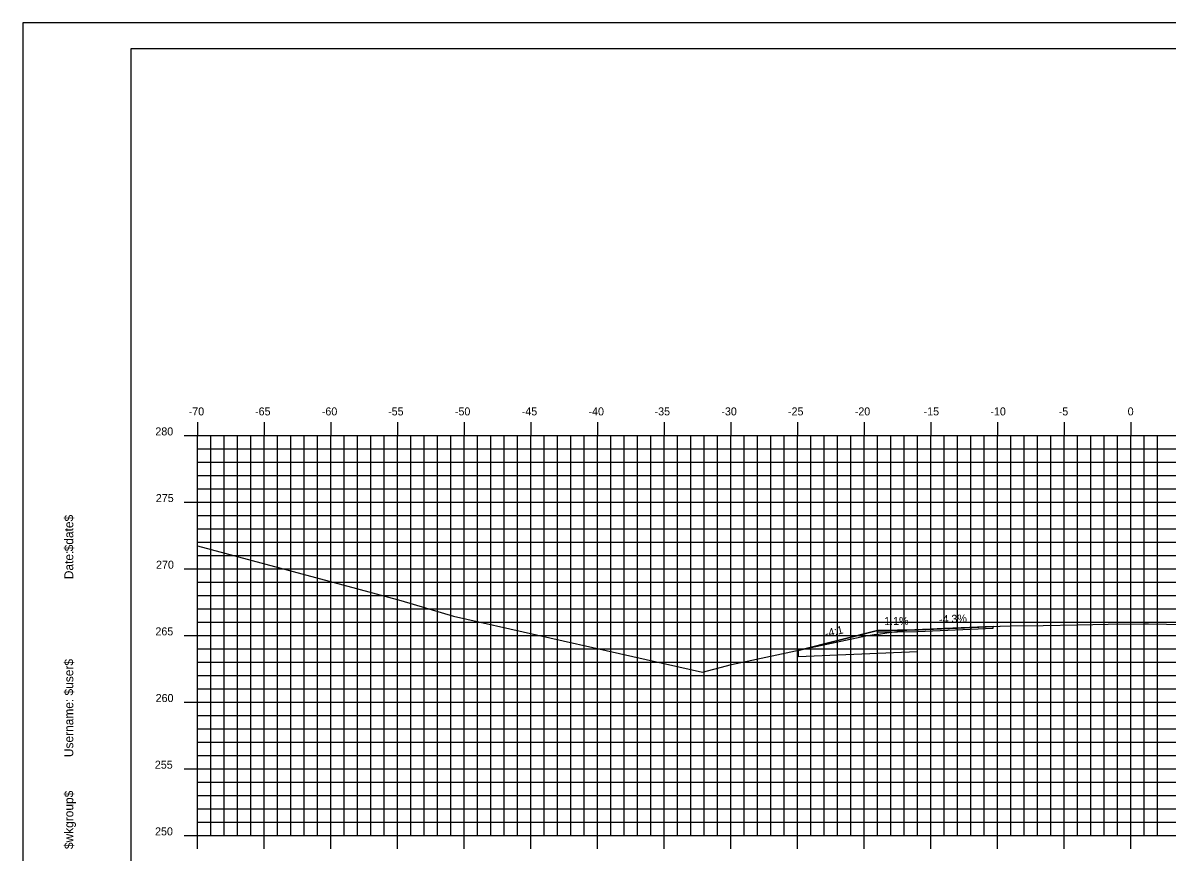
# Model space of a CAD drawing. Extents: x 1168600 to 1177589, y 610178 to 611246.
# Drawn here: x 1175989.3 to 1176075.1, y 610948.3 to 611010.5 of the extents above; entities that cross this region are included whole.
import ezdxf

# ---------------------------------------------------------------- set-up
doc = ezdxf.new("R2010")
doc.units = 0
for name, color, linetype in [('_Construction', 7, 'Continuous'), ('_Station Equation', 7, 'Continuous'), ('ANNOTATION', 7, 'Continuous'), ('D_Roadway_Edge_TW', 7, 'Continuous'), ('D_Roadway_SubGrade', 7, 'Continuous'), ('D_Slope_Direction', 7, 'Continuous'), ('D_Text_Standard', 7, 'Continuous'), ('H_V ANNOTATION', 7, 'Continuous'), ('MAJOR', 7, 'Continuous'), ('MATCH LINES', 7, 'Continuous'), ('MINOR', 7, 'Continuous')]:
    doc.layers.add(name, color=color, linetype=linetype)

msp = doc.modelspace()

# ---------------------------------------------------------------- linework, layer by layer
at = {"layer": '_Construction'}
for p, q in [((1176157.42, 611008.596), (1175997.42, 611008.596)), ((1175997.42, 611008.596), (1175997.42, 610903.596)), ((1176053.42, 610964.962), (1176047.464, 610963.473))]:
    msp.add_line(p, q, dxfattribs=at)
msp.add_lwpolyline([(1175989.326, 610900.537), (1176159.326, 610900.537), (1176159.326, 611010.537), (1175989.326, 611010.537)], close=True, dxfattribs=at)
at = {"layer": '_Station Equation'}
for points in [[(1176002.419, 610971.31), (1176014.339, 610968.113), (1176017.662, 610967.221), (1176021.619, 610966.027), (1176040.289, 610961.832), (1176042.481, 610962.406), (1176052.534, 610964.558), (1176053.179, 610964.651), (1176053.497, 610964.689), (1176054.115, 610964.779), (1176055.62, 610964.985), (1176057.358, 610965.082), (1176058.41, 610965.142), (1176060.98, 610965.228), (1176063.412, 610965.309), (1176065.849, 610965.349), (1176068.414, 610965.395), (1176070.717, 610965.43), (1176073.416, 610965.467), (1176073.588, 610965.468), (1176073.75, 610965.469), (1176076.432, 610965.404)], [(1176002.419, 610971.31), (1176014.339, 610968.113), (1176017.662, 610967.221), (1176021.619, 610966.027), (1176040.289, 610961.832), (1176042.481, 610962.406), (1176052.534, 610964.558), (1176053.178, 610964.651), (1176053.497, 610964.689), (1176054.114, 610964.779), (1176055.62, 610964.985), (1176057.358, 610965.082), (1176058.41, 610965.142), (1176060.979, 610965.228), (1176063.412, 610965.309), (1176065.848, 610965.349), (1176068.414, 610965.395), (1176070.716, 610965.43), (1176073.416, 610965.467), (1176073.588, 610965.468), (1176073.75, 610965.469), (1176076.433, 610965.404)]]:
    msp.add_lwpolyline(points, dxfattribs=at)
at = {"layer": 'D_Roadway_Edge_TW'}
msp.add_lwpolyline([(1176062.086, 610965.265), (1176055.62, 610964.985), (1176056.419, 610965.02), (1176053.42, 610964.962), (1176053.42, 610964.837), (1176056.419, 610964.895), (1176062.086, 610965.14)], close=True, dxfattribs=at)
msp.add_lwpolyline([(1176062.086, 610965.265), (1176055.62, 610964.985), (1176056.419, 610965.02), (1176053.42, 610964.962), (1176053.42, 610964.837), (1176056.419, 610964.895), (1176062.086, 610965.14)], close=True, dxfattribs=at)
msp.add_lwpolyline([(1176062.086, 610965.265), (1176055.62, 610964.985), (1176056.419, 610965.02), (1176056.419, 610964.895), (1176062.086, 610965.14), (1176062.086, 610965.265)], dxfattribs=at)
msp.add_lwpolyline([(1176062.086, 610965.265), (1176055.62, 610964.985), (1176056.419, 610965.02), (1176056.419, 610964.895), (1176062.086, 610965.14), (1176062.086, 610965.265)], dxfattribs=at)
at = {"layer": 'D_Roadway_SubGrade'}
msp.add_lwpolyline([(1176056.419, 610965.02), (1176053.42, 610964.962), (1176047.464, 610963.473), (1176047.464, 610963.008), (1176056.419, 610963.395), (1176056.419, 610963.395), (1176056.419, 610964.895), (1176056.419, 610964.895)], close=True, dxfattribs=at)
msp.add_lwpolyline([(1176056.419, 610965.02), (1176053.42, 610964.962), (1176047.464, 610963.473), (1176047.464, 610963.008), (1176056.419, 610963.395), (1176056.419, 610963.395), (1176056.419, 610964.895), (1176056.419, 610964.895)], close=True, dxfattribs=at)
at = {"layer": 'D_Slope_Direction'}
msp.add_lwpolyline([(1176056.419, 610965.02), (1176053.42, 610964.962)], dxfattribs=at)
msp.add_lwpolyline([(1176056.419, 610965.02), (1176053.42, 610964.962)], dxfattribs=at)
at = {"layer": 'D_Text_Standard'}
msp.add_lwpolyline([(1176047.464, 610963.473), (1176050.442, 610964.217), (1176050.442, 610964.217), (1176050.442, 610964.217), (1176053.42, 610964.962), (1176054.426, 610964.973), (1176055.62, 610964.985), (1176055.99, 610965.001), (1176056.419, 610965.02), (1176059.423, 610965.15), (1176062.086, 610965.265)], dxfattribs=at)
at = {"layer": 'MAJOR'}
for p, q in [((1176002.419, 610980.598), (1176002.419, 610979.596)), ((1176007.419, 610980.598), (1176007.419, 610979.596)), ((1176012.419, 610980.598), (1176012.419, 610979.596)), ((1176017.419, 610980.598), (1176017.419, 610979.596)), ((1176022.419, 610980.598), (1176022.419, 610979.596)), ((1176027.419, 610980.598), (1176027.419, 610979.596)), ((1176032.419, 610980.598), (1176032.419, 610979.596)), ((1176037.419, 610980.598), (1176037.419, 610979.596)), ((1176042.419, 610980.598), (1176042.419, 610979.596)), ((1176047.419, 610980.598), (1176047.419, 610979.596)), ((1176052.419, 610980.598), (1176052.419, 610979.596)), ((1176057.419, 610980.598), (1176057.419, 610979.596)), ((1176062.419, 610980.598), (1176062.419, 610979.596)), ((1176067.419, 610980.598), (1176067.419, 610979.596)), ((1176072.419, 610980.598), (1176072.419, 610979.596)), ((1176001.417, 610979.596), (1176002.419, 610979.596)), ((1176002.419, 610979.596), (1176142.419, 610979.596)), ((1176002.419, 610949.596), (1176002.419, 610979.596)), ((1176002.419, 610949.596), (1176002.419, 610979.596)), ((1176002.419, 610979.596), (1176142.419, 610979.596)), ((1176007.419, 610949.596), (1176007.419, 610979.596)), ((1176012.419, 610949.596), (1176012.419, 610979.596)), ((1176017.419, 610949.596), (1176017.419, 610979.596)), ((1176022.419, 610949.596), (1176022.419, 610979.596)), ((1176027.419, 610949.596), (1176027.419, 610979.596)), ((1176032.419, 610949.596), (1176032.419, 610979.596)), ((1176037.419, 610949.596), (1176037.419, 610979.596)), ((1176042.419, 610949.596), (1176042.419, 610979.596)), ((1176047.419, 610949.596), (1176047.419, 610979.596)), ((1176052.419, 610949.596), (1176052.419, 610979.596)), ((1176057.419, 610949.596), (1176057.419, 610979.596)), ((1176062.419, 610949.596), (1176062.419, 610979.596)), ((1176067.419, 610949.596), (1176067.419, 610979.596)), ((1176072.419, 610949.596), (1176072.419, 610979.596)), ((1176001.417, 610974.596), (1176002.419, 610974.596)), ((1176002.419, 610974.596), (1176142.419, 610974.596)), ((1176001.417, 610969.596), (1176002.419, 610969.596)), ((1176002.419, 610969.596), (1176142.419, 610969.596)), ((1176001.417, 610964.596), (1176002.419, 610964.596)), ((1176002.419, 610964.596), (1176142.419, 610964.596)), ((1176001.417, 610959.596), (1176002.419, 610959.596)), ((1176002.419, 610959.596), (1176142.419, 610959.596)), ((1176001.417, 610954.596), (1176002.419, 610954.596)), ((1176002.419, 610954.596), (1176142.419, 610954.596)), ((1176001.417, 610949.596), (1176002.419, 610949.596)), ((1176002.419, 610949.596), (1176142.419, 610949.596)), ((1176002.419, 610949.596), (1176142.419, 610949.596)), ((1176002.419, 610948.594), (1176002.419, 610949.596)), ((1176007.419, 610948.594), (1176007.419, 610949.596)), ((1176012.419, 610948.594), (1176012.419, 610949.596)), ((1176017.419, 610948.594), (1176017.419, 610949.596)), ((1176022.419, 610948.594), (1176022.419, 610949.596)), ((1176027.419, 610948.594), (1176027.419, 610949.596)), ((1176032.419, 610948.594), (1176032.419, 610949.596)), ((1176037.419, 610948.594), (1176037.419, 610949.596)), ((1176042.419, 610948.594), (1176042.419, 610949.596)), ((1176047.419, 610948.594), (1176047.419, 610949.596)), ((1176052.419, 610948.594), (1176052.419, 610949.596)), ((1176057.419, 610948.594), (1176057.419, 610949.596)), ((1176062.419, 610948.594), (1176062.419, 610949.596)), ((1176067.419, 610948.594), (1176067.419, 610949.596)), ((1176072.419, 610948.594), (1176072.419, 610949.596))]:
    msp.add_line(p, q, dxfattribs=at)
at = {"layer": 'MATCH LINES'}
msp.add_lwpolyline([(1176056.419, 610965.02), (1176056.419, 610964.895)], dxfattribs=at)
msp.add_lwpolyline([(1176056.419, 610965.02), (1176056.419, 610964.895)], dxfattribs=at)
at = {"layer": 'MINOR'}
for p, q in [((1176003.419, 610949.596), (1176003.419, 610979.596)), ((1176004.419, 610949.596), (1176004.419, 610979.596)), ((1176005.419, 610949.596), (1176005.419, 610979.596)), ((1176006.419, 610949.596), (1176006.419, 610979.596)), ((1176008.419, 610949.596), (1176008.419, 610979.596)), ((1176009.419, 610949.596), (1176009.419, 610979.596)), ((1176010.419, 610949.596), (1176010.419, 610979.596)), ((1176011.419, 610949.596), (1176011.419, 610979.596)), ((1176013.419, 610949.596), (1176013.419, 610979.596)), ((1176014.419, 610949.596), (1176014.419, 610979.596)), ((1176015.419, 610949.596), (1176015.419, 610979.596)), ((1176016.419, 610949.596), (1176016.419, 610979.596)), ((1176018.419, 610949.596), (1176018.419, 610979.596)), ((1176019.419, 610949.596), (1176019.419, 610979.596)), ((1176020.419, 610949.596), (1176020.419, 610979.596)), ((1176021.419, 610949.596), (1176021.419, 610979.596)), ((1176023.419, 610949.596), (1176023.419, 610979.596)), ((1176024.419, 610949.596), (1176024.419, 610979.596)), ((1176025.419, 610949.596), (1176025.419, 610979.596)), ((1176026.419, 610949.596), (1176026.419, 610979.596)), ((1176028.419, 610949.596), (1176028.419, 610979.596)), ((1176029.419, 610949.596), (1176029.419, 610979.596)), ((1176030.419, 610949.596), (1176030.419, 610979.596)), ((1176031.419, 610949.596), (1176031.419, 610979.596)), ((1176033.419, 610949.596), (1176033.419, 610979.596)), ((1176034.419, 610949.596), (1176034.419, 610979.596)), ((1176035.419, 610949.596), (1176035.419, 610979.596)), ((1176036.419, 610949.596), (1176036.419, 610979.596)), ((1176038.419, 610949.596), (1176038.419, 610979.596)), ((1176039.419, 610949.596), (1176039.419, 610979.596)), ((1176040.419, 610949.596), (1176040.419, 610979.596)), ((1176041.419, 610949.596), (1176041.419, 610979.596)), ((1176043.419, 610949.596), (1176043.419, 610979.596)), ((1176044.419, 610949.596), (1176044.419, 610979.596)), ((1176045.419, 610949.596), (1176045.419, 610979.596)), ((1176046.419, 610949.596), (1176046.419, 610979.596)), ((1176048.419, 610949.596), (1176048.419, 610979.596)), ((1176049.419, 610949.596), (1176049.419, 610979.596)), ((1176050.419, 610949.596), (1176050.419, 610979.596)), ((1176051.419, 610949.596), (1176051.419, 610979.596)), ((1176053.419, 610949.596), (1176053.419, 610979.596)), ((1176054.419, 610949.596), (1176054.419, 610979.596)), ((1176055.419, 610949.596), (1176055.419, 610979.596)), ((1176056.419, 610949.596), (1176056.419, 610979.596)), ((1176058.419, 610949.596), (1176058.419, 610979.596)), ((1176059.419, 610949.596), (1176059.419, 610979.596)), ((1176060.419, 610949.596), (1176060.419, 610979.596)), ((1176061.419, 610949.596), (1176061.419, 610979.596)), ((1176063.419, 610949.596), (1176063.419, 610979.596)), ((1176064.419, 610949.596), (1176064.419, 610979.596)), ((1176065.419, 610949.596), (1176065.419, 610979.596)), ((1176066.419, 610949.596), (1176066.419, 610979.596)), ((1176068.419, 610949.596), (1176068.419, 610979.596)), ((1176069.419, 610949.596), (1176069.419, 610979.596)), ((1176070.419, 610949.596), (1176070.419, 610979.596)), ((1176071.419, 610949.596), (1176071.419, 610979.596)), ((1176073.419, 610949.596), (1176073.419, 610979.596)), ((1176074.419, 610949.596), (1176074.419, 610979.596)), ((1176002.419, 610978.596), (1176142.419, 610978.596)), ((1176002.419, 610978.596), (1176003.421, 610978.596)), ((1176002.419, 610977.596), (1176142.419, 610977.596)), ((1176002.419, 610977.596), (1176003.421, 610977.596)), ((1176002.419, 610976.596), (1176142.419, 610976.596)), ((1176002.419, 610976.596), (1176003.421, 610976.596)), ((1176002.419, 610975.596), (1176142.419, 610975.596)), ((1176002.419, 610975.596), (1176003.421, 610975.596)), ((1176002.419, 610973.596), (1176142.419, 610973.596)), ((1176002.419, 610973.596), (1176003.421, 610973.596)), ((1176002.419, 610972.596), (1176142.419, 610972.596)), ((1176002.419, 610972.596), (1176003.421, 610972.596)), ((1176002.419, 610971.596), (1176142.419, 610971.596)), ((1176002.419, 610971.596), (1176003.421, 610971.596)), ((1176002.419, 610970.596), (1176142.419, 610970.596)), ((1176002.419, 610970.596), (1176003.421, 610970.596)), ((1176002.419, 610968.596), (1176142.419, 610968.596)), ((1176002.419, 610968.596), (1176003.421, 610968.596)), ((1176002.419, 610967.596), (1176142.419, 610967.596)), ((1176002.419, 610967.596), (1176003.421, 610967.596)), ((1176002.419, 610966.596), (1176142.419, 610966.596)), ((1176002.419, 610966.596), (1176003.421, 610966.596)), ((1176002.419, 610965.596), (1176142.419, 610965.596)), ((1176002.419, 610965.596), (1176003.421, 610965.596)), ((1176002.419, 610963.596), (1176142.419, 610963.596)), ((1176002.419, 610963.596), (1176003.421, 610963.596)), ((1176002.419, 610962.596), (1176142.419, 610962.596)), ((1176002.419, 610962.596), (1176003.421, 610962.596)), ((1176002.419, 610961.596), (1176142.419, 610961.596)), ((1176002.419, 610961.596), (1176003.421, 610961.596)), ((1176002.419, 610960.596), (1176142.419, 610960.596)), ((1176002.419, 610960.596), (1176003.421, 610960.596)), ((1176002.419, 610958.596), (1176142.419, 610958.596)), ((1176002.419, 610958.596), (1176003.421, 610958.596)), ((1176002.419, 610957.596), (1176142.419, 610957.596)), ((1176002.419, 610957.596), (1176003.421, 610957.596)), ((1176002.419, 610956.596), (1176142.419, 610956.596)), ((1176002.419, 610956.596), (1176003.421, 610956.596)), ((1176002.419, 610955.596), (1176142.419, 610955.596)), ((1176002.419, 610955.596), (1176003.421, 610955.596)), ((1176002.419, 610953.596), (1176142.419, 610953.596)), ((1176002.419, 610953.596), (1176003.421, 610953.596)), ((1176002.419, 610952.596), (1176142.419, 610952.596)), ((1176002.419, 610952.596), (1176003.421, 610952.596)), ((1176002.419, 610951.596), (1176142.419, 610951.596)), ((1176002.419, 610951.596), (1176003.421, 610951.596)), ((1176002.419, 610950.596), (1176142.419, 610950.596)), ((1176002.419, 610950.596), (1176003.421, 610950.596))]:
    msp.add_line(p, q, dxfattribs=at)

# ---------------------------------------------------------------- texts
at = {"layer": '_Construction'}
for s, p in [('$date$', (1175993.105, 610970.901)), ('Date:', (1175993.105, 610968.813)), ('$user$', (1175993.105, 610960.088)), ('Username:', (1175993.105, 610955.464)), ('$wkgroup$', (1175993.105, 610948.566))]:
    msp.add_text(s, height=0.6696, rotation=90, dxfattribs=at).set_placement(p)
at = {"layer": 'ANNOTATION'}
for s, rotation, p in [('-1.1%', 0.61171, (1176053.654, 610965.365)), ('-4.3%', 2.4795, (1176058.039, 610965.491)), ('-4:1', 14.03624, (1176049.554, 610964.426))]:
    msp.add_text(s, height=0.6, rotation=rotation, dxfattribs=at).set_placement(p)
at = {"layer": 'H_V ANNOTATION'}
for s, p in [('-70', (1176001.761, 610981.096)), ('-65', (1176006.737, 610981.096)), ('-60', (1176011.745, 610981.096)), ('-55', (1176016.716, 610981.096)), ('-50', (1176021.724, 610981.096)), ('-45', (1176026.737, 610981.096)), ('-40', (1176031.745, 610981.096)), ('-35', (1176036.7, 610981.096)), ('-30', (1176041.708, 610981.096)), ('-25', (1176046.705, 610981.096)), ('-20', (1176051.713, 610981.096)), ('-15', (1176056.876, 610981.096)), ('-10', (1176061.884, 610981.096)), ('-5', (1176067.01, 610981.096)), ('0', (1176072.179, 610981.096)), ('280', (1175999.26, 610979.596)), ('275', (1175999.297, 610974.596)), ('270', (1175999.313, 610969.596)), ('265', (1175999.266, 610964.596)), ('260', (1175999.282, 610959.596)), ('255', (1175999.223, 610954.596)), ('250', (1175999.239, 610949.596))]:
    msp.add_text(s, height=0.6, dxfattribs=at).set_placement(p)

doc.saveas('drawing.dxf')
